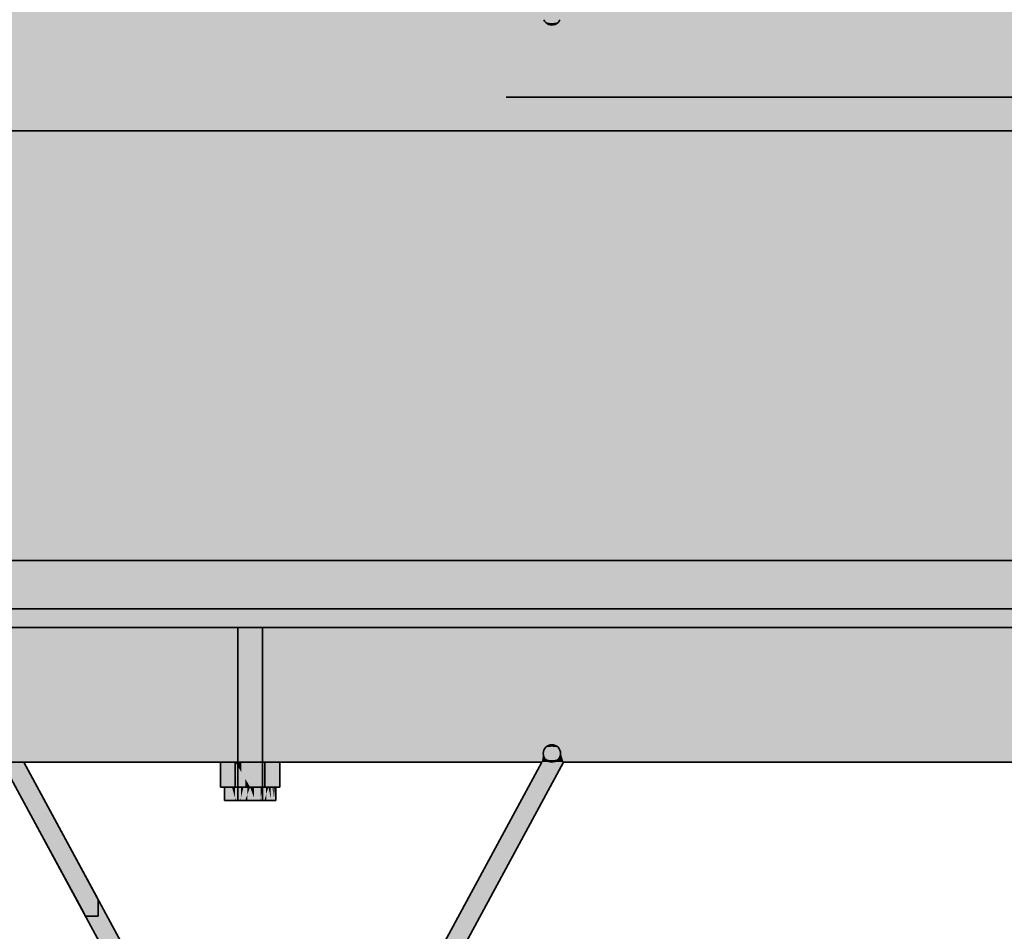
# Model space of a CAD drawing. Extents: x -350 to 540, y -53 to 541.
# Tile 496 of 569: x 269 to 280, y 205 to 214. Entities that reach past the tile are written whole.
import ezdxf

# ---------------------------------------------------------------- set-up
doc = ezdxf.new("R2010")
doc.units = 0
doc.layers.get('0').update_dxf_attribs({"lineweight": 35})
doc.layers.add('0-Shading', color=7, linetype='Continuous', lineweight=35)
for name, color, linetype, lineweight, true_color in [('L_Klimageraet', 7, 'Continuous', 35, 0xababab), ('L_Klimageraet-Shading', 7, 'Continuous', 35, 0xababab), ('X_Text', 2, 'Continuous', 35, 0xffff00)]:
    doc.layers.add(name, color=color, linetype=linetype, lineweight=lineweight, true_color=true_color)

# ---------------------------------------------------------------- blocks, each defined once
blk = doc.blocks.new('3D-Ansicht-A06HSWBANL', base_point=(172.396, 139.981))
at = {"layer": '0-Shading', "color": 7, "true_color": 0xffffff}
for points in [[(274.992, 214.048), (279.612, 217.416), (284.342, 214.048)], [(274.997, 214.065), (279.612, 217.416), (274.992, 214.048)], [(279.612, 217.416), (274.992, 214.048), (284.342, 214.048)], [(279.612, 217.416), (274.997, 214.065), (274.992, 214.048)], [(279.612, 217.416), (284.337, 214.065), (284.342, 214.048)], [(284.342, 214.048), (284.337, 214.065), (279.612, 217.416)], [(265.475, 214.048), (265.481, 214.065), (274.821, 214.065)], [(274.826, 214.048), (265.475, 214.048), (274.821, 214.065)], [(265.475, 214.048), (274.826, 214.048), (265.481, 214.065)], [(274.826, 214.048), (270.289, 207.571), (265.475, 214.048), (268.787, 207.571)], [(272.339, 210.498), (274.826, 214.048), (267.291, 210.498), (265.475, 214.048)], [(265.481, 214.065), (274.826, 214.048), (274.821, 214.065)], [(270.289, 207.571), (274.826, 214.048), (270.292, 207.571), (274.834, 214.032)], [(274.845, 214.019), (270.295, 207.571), (274.834, 214.032), (270.292, 207.571)], [(272.349, 210.498), (274.834, 214.032), (272.339, 210.498), (274.826, 214.048)], [(274.845, 214.019), (274.834, 214.032), (272.361, 210.498), (272.349, 210.498)], [(274.821, 214.065), (274.997, 214.065), (274.826, 214.048)], [(274.821, 214.065), (274.992, 214.048), (274.997, 214.065)], [(274.826, 214.048), (274.992, 214.048), (274.821, 214.065)], [(274.826, 214.048), (274.997, 214.065), (274.992, 214.048)], [(274.826, 214.048), (274.992, 214.048), (274.834, 214.032)], [(274.826, 214.048), (274.984, 214.032), (274.992, 214.048)], [(274.834, 214.032), (274.984, 214.032), (274.826, 214.048)], [(274.834, 214.032), (274.992, 214.048), (274.984, 214.032)], [(274.834, 214.032), (274.984, 214.032), (274.845, 214.019)], [(274.834, 214.032), (274.973, 214.019), (274.984, 214.032)], [(274.845, 214.019), (274.973, 214.019), (274.834, 214.032)], [(274.845, 214.019), (274.984, 214.032), (274.973, 214.019)], [(274.984, 214.032), (274.974, 207.571), (274.973, 214.019), (274.973, 207.571)], [(274.979, 210.498), (274.984, 214.032), (274.973, 210.498), (274.973, 214.019)], [(274.974, 207.571), (274.984, 214.032), (274.984, 207.571)], [(274.984, 210.498), (274.984, 214.032), (274.979, 210.498)], [(274.984, 214.032), (284.342, 214.048), (284.351, 214.032)], [(274.992, 214.048), (284.342, 214.048), (274.984, 214.032)], [(274.992, 214.048), (274.984, 214.032), (284.351, 214.032)], [(282.712, 207.571), (274.984, 214.032), (284.219, 207.571), (284.351, 214.032)], [(274.984, 207.571), (274.984, 214.032), (282.712, 207.571)], [(279.211, 210.498), (274.984, 214.032), (274.984, 210.498)], [(284.279, 210.498), (284.351, 214.032), (279.211, 210.498), (274.984, 214.032)], [(284.342, 214.048), (274.992, 214.048), (284.351, 214.032)], [(274.859, 214.008), (270.299, 207.571), (274.845, 214.019), (270.295, 207.571)], [(270.299, 207.571), (274.859, 214.008), (274.859, 207.571)], [(274.859, 214.008), (274.845, 214.019), (272.372, 210.498), (272.361, 210.498)], [(274.859, 210.498), (274.859, 214.008), (272.372, 210.498)], [(274.845, 214.019), (274.973, 214.019), (274.859, 214.008)], [(274.845, 214.019), (274.959, 214.008), (274.973, 214.019)], [(274.859, 214.008), (274.959, 214.008), (274.845, 214.019)], [(274.859, 214.008), (274.973, 214.019), (274.959, 214.008)], [(274.859, 214.008), (274.959, 214.008), (274.875, 213.999)], [(274.875, 213.999), (274.861, 207.571), (274.859, 214.008), (274.859, 207.571)], [(274.866, 210.498), (274.859, 214.008), (274.859, 210.498)], [(274.875, 210.498), (274.875, 213.999), (274.866, 210.498), (274.859, 214.008)], [(274.859, 214.008), (274.943, 213.999), (274.959, 214.008)], [(274.875, 213.999), (274.943, 213.999), (274.859, 214.008)], [(274.861, 207.571), (274.875, 213.999), (274.875, 207.571)], [(274.875, 213.999), (274.959, 214.008), (274.943, 213.999)], [(274.875, 213.999), (274.943, 213.999), (274.891, 213.994)], [(274.891, 213.994), (274.877, 207.571), (274.875, 213.999), (274.875, 207.571)], [(274.882, 210.498), (274.875, 213.999), (274.875, 210.498)], [(274.891, 210.498), (274.891, 213.994), (274.882, 210.498), (274.875, 213.999)], [(274.875, 213.999), (274.927, 213.994), (274.943, 213.999)], [(274.891, 213.994), (274.927, 213.994), (274.875, 213.999)], [(274.877, 207.571), (274.891, 213.994), (274.891, 207.571)], [(274.891, 213.994), (274.943, 213.999), (274.927, 213.994)], [(274.891, 213.994), (274.927, 213.994), (274.909, 213.992)], [(274.909, 213.992), (274.894, 207.571), (274.891, 213.994), (274.891, 207.571)], [(274.9, 210.498), (274.891, 213.994), (274.891, 210.498)], [(274.909, 210.498), (274.909, 213.992), (274.9, 210.498), (274.891, 213.994)], [(274.891, 213.994), (274.909, 213.992), (274.927, 213.994)], [(274.894, 207.571), (274.909, 213.992), (274.909, 207.571)], [(274.927, 213.994), (274.911, 207.571), (274.909, 213.992), (274.909, 207.571)], [(274.927, 210.498), (274.927, 213.994), (274.917, 210.498), (274.909, 213.992)], [(274.917, 210.498), (274.909, 213.992), (274.909, 210.498)], [(274.911, 207.571), (274.927, 213.994), (274.927, 207.571)], [(274.943, 213.999), (274.929, 207.571), (274.927, 213.994), (274.927, 207.571)], [(274.943, 210.498), (274.943, 213.999), (274.934, 210.498), (274.927, 213.994)], [(274.934, 210.498), (274.927, 213.994), (274.927, 210.498)], [(274.929, 207.571), (274.943, 213.999), (274.943, 207.571)], [(274.959, 214.008), (274.946, 207.571), (274.943, 213.999), (274.943, 207.571)], [(274.959, 210.498), (274.959, 214.008), (274.951, 210.498), (274.943, 213.999)], [(274.951, 210.498), (274.943, 213.999), (274.943, 210.498)], [(274.946, 207.571), (274.959, 214.008), (274.959, 207.571)], [(274.973, 214.019), (274.961, 207.571), (274.959, 214.008), (274.959, 207.571)], [(274.973, 210.498), (274.973, 214.019), (274.965, 210.498), (274.959, 214.008)], [(274.965, 210.498), (274.959, 214.008), (274.959, 210.498)], [(274.961, 207.571), (274.973, 214.019), (274.973, 207.571)], [(276.157, 210.944), (265.492, 210.944), (265.563, 212.88), (265.492, 212.747)], [(292.515, 212.892), (265.563, 212.88), (265.57, 212.892)], [(292.515, 212.892), (291.478, 210.944), (265.563, 212.88), (276.157, 210.944)], [(268.483, 212.892), (266.709, 212.892), (270.134, 208.583), (269.104, 208.394)], [(269.121, 212.892), (268.483, 212.892), (271.054, 208.751), (270.134, 208.583)], [(271.054, 208.751), (293.655, 212.892), (269.121, 212.892)], [(271.055, 208.749), (293.662, 212.88), (271.054, 208.751), (293.655, 212.892)], [(271.509, 207.775), (293.732, 207.775), (271.055, 208.749), (293.662, 212.88)], [(282.109, 209.856), (265.492, 209.856), (276.157, 210.944), (265.492, 210.944)], [(293.732, 209.856), (282.109, 209.856), (293.732, 210.944), (276.157, 210.944)], [(271.327, 209.054), (272.339, 210.498), (268.029, 209.054), (267.291, 210.498)], [(271.327, 209.054), (271.334, 209.054), (272.339, 210.498), (272.349, 210.498)], [(272.349, 210.498), (271.334, 209.054), (272.361, 210.498), (271.341, 209.054)], [(272.361, 210.498), (271.341, 209.054), (272.372, 210.498), (271.349, 209.054)], [(271.349, 209.054), (274.859, 209.054), (272.372, 210.498), (274.859, 210.498)], [(274.859, 209.054), (274.869, 209.054), (274.859, 210.498), (274.866, 210.498)], [(274.869, 209.054), (274.875, 209.054), (274.866, 210.498), (274.875, 210.498)], [(274.875, 209.054), (274.886, 209.054), (274.875, 210.498), (274.882, 210.498)], [(274.886, 209.054), (274.891, 209.054), (274.882, 210.498), (274.891, 210.498)], [(274.891, 209.054), (274.903, 209.054), (274.891, 210.498), (274.9, 210.498)], [(274.903, 209.054), (274.909, 209.054), (274.9, 210.498), (274.909, 210.498)], [(274.909, 209.054), (274.921, 209.054), (274.909, 210.498), (274.917, 210.498)], [(274.921, 209.054), (274.927, 209.054), (274.917, 210.498), (274.927, 210.498)], [(274.927, 209.054), (274.938, 209.054), (274.927, 210.498), (274.934, 210.498)], [(274.938, 209.054), (274.943, 209.054), (274.934, 210.498), (274.943, 210.498)], [(274.943, 209.054), (274.954, 209.054), (274.943, 210.498), (274.951, 210.498)], [(274.954, 209.054), (274.959, 209.054), (274.951, 210.498), (274.959, 210.498)], [(274.959, 209.054), (274.968, 209.054), (274.959, 210.498), (274.965, 210.498)], [(274.968, 209.054), (274.973, 209.054), (274.965, 210.498), (274.973, 210.498)], [(274.976, 209.054), (274.979, 210.498), (274.973, 209.054), (274.973, 210.498)], [(274.976, 209.054), (274.984, 209.054), (274.979, 210.498), (274.984, 210.498)], [(274.984, 209.054), (280.939, 209.054), (274.984, 210.498), (279.211, 210.498)], [(280.939, 209.054), (284.249, 209.054), (279.211, 210.498), (284.279, 210.498)], [(287.618, 208.85), (265.492, 208.85), (282.109, 209.856), (265.492, 209.856)], [(269.421, 206.332), (268.024, 209.054), (269.193, 206.332), (267.877, 209.054)], [(268.024, 209.054), (269.421, 206.332), (268.029, 209.054)], [(268.029, 209.054), (269.421, 206.332), (271.327, 209.054)], [(269.421, 206.332), (271.334, 209.054), (271.327, 209.054)], [(271.334, 209.054), (269.421, 206.332), (271.341, 209.054)], [(271.341, 209.054), (269.421, 206.332), (271.349, 209.054)], [(269.421, 206.332), (274.859, 206.497), (271.349, 209.054), (274.859, 209.054)], [(274.859, 206.497), (274.875, 206.506), (274.859, 209.054), (274.869, 209.054)], [(274.875, 206.506), (274.875, 209.054), (274.869, 209.054)], [(274.875, 206.506), (274.891, 206.511), (274.875, 209.054), (274.886, 209.054)], [(274.891, 206.511), (274.891, 209.054), (274.886, 209.054)], [(274.891, 206.511), (274.909, 206.512), (274.891, 209.054), (274.903, 209.054)], [(274.909, 206.512), (274.909, 209.054), (274.903, 209.054)], [(274.909, 206.512), (274.927, 206.511), (274.909, 209.054), (274.921, 209.054)], [(274.927, 206.511), (274.927, 209.054), (274.921, 209.054)], [(274.927, 206.511), (274.943, 206.506), (274.927, 209.054), (274.938, 209.054)], [(274.943, 206.506), (274.943, 209.054), (274.938, 209.054)], [(274.943, 206.506), (274.959, 206.497), (274.943, 209.054), (274.954, 209.054)], [(274.959, 206.497), (274.959, 209.054), (274.954, 209.054)], [(274.959, 206.497), (274.973, 206.486), (274.959, 209.054), (274.968, 209.054)], [(274.973, 206.486), (274.973, 209.054), (274.968, 209.054)], [(274.984, 206.472), (274.984, 209.054), (274.973, 206.486), (274.976, 209.054)], [(274.973, 209.054), (274.973, 206.486), (274.976, 209.054)], [(284.193, 206.332), (280.939, 209.054), (274.984, 206.472), (274.984, 209.054)], [(284.735, 208.85), (284.735, 207.732), (269.108, 208.85), (269.108, 207.732)], [(271.054, 208.751), (270.134, 208.583), (271.055, 208.749), (270.135, 208.581)], [(270.443, 207.775), (271.509, 207.775), (270.135, 208.581), (271.055, 208.749)], [(270.134, 208.583), (269.104, 208.394), (270.135, 208.581), (269.105, 208.393)], [(269.105, 208.393), (269.434, 207.775), (270.135, 208.581), (270.443, 207.775)], [(269.434, 207.775), (269.105, 208.393), (268.951, 207.775), (268.698, 208.318)], [(273.82, 207.732), (273.82, 207.775), (265.563, 207.745), (265.727, 207.775)], [(273.82, 207.732), (265.563, 207.745), (265.57, 207.732)], [(289.446, 207.775), (273.82, 207.775), (289.446, 207.732), (273.82, 207.732)], [(269.421, 206.332), (269.193, 206.332), (268.785, 207.571), (268.594, 207.571)], [(268.787, 207.571), (269.421, 206.332), (268.785, 207.571)], [(270.289, 207.571), (269.421, 206.332), (268.787, 207.571)], [(274.859, 206.497), (269.421, 206.332), (274.859, 207.571), (270.299, 207.571)], [(270.299, 207.571), (269.421, 206.332), (270.295, 207.571)], [(270.295, 207.571), (269.421, 206.332), (270.292, 207.571)], [(269.421, 206.332), (270.289, 207.571), (270.292, 207.571)], [(274.875, 206.506), (274.859, 206.497), (274.875, 207.571), (274.861, 207.571)], [(274.861, 207.571), (274.859, 206.497), (274.859, 207.571)], [(274.891, 206.511), (274.875, 206.506), (274.891, 207.571), (274.877, 207.571)], [(274.877, 207.571), (274.875, 206.506), (274.875, 207.571)], [(274.909, 206.512), (274.891, 206.511), (274.909, 207.571), (274.894, 207.571)], [(274.894, 207.571), (274.891, 206.511), (274.891, 207.571)], [(274.927, 206.511), (274.909, 206.512), (274.927, 207.571), (274.911, 207.571)], [(274.911, 207.571), (274.909, 206.512), (274.909, 207.571)], [(274.943, 206.506), (274.927, 206.511), (274.943, 207.571), (274.929, 207.571)], [(274.929, 207.571), (274.927, 206.511), (274.927, 207.571)], [(274.959, 206.497), (274.943, 206.506), (274.959, 207.571), (274.946, 207.571)], [(274.946, 207.571), (274.943, 206.506), (274.943, 207.571)], [(274.973, 206.486), (274.959, 206.497), (274.973, 207.571), (274.961, 207.571)], [(274.961, 207.571), (274.959, 206.497), (274.959, 207.571)], [(274.984, 206.472), (274.973, 206.486), (274.984, 207.571), (274.974, 207.571)], [(274.974, 207.571), (274.973, 206.486), (274.973, 207.571)], [(284.193, 206.332), (274.984, 206.472), (282.712, 207.571), (274.984, 207.571)], [(274.859, 206.497), (274.845, 206.486), (269.421, 206.332)], [(269.421, 206.332), (274.845, 206.486), (274.859, 206.497)], [(269.421, 206.332), (274.845, 206.486), (274.834, 206.472)], [(274.834, 206.472), (274.845, 206.486), (269.421, 206.332)], [(274.834, 206.472), (274.826, 206.457), (269.421, 206.332)], [(269.421, 206.332), (274.826, 206.457), (274.834, 206.472)], [(269.421, 206.332), (274.826, 206.457), (274.821, 206.44)], [(269.421, 206.332), (274.821, 206.44), (274.826, 206.457)], [(274.826, 206.457), (274.992, 206.457), (274.821, 206.44)], [(274.821, 206.44), (274.992, 206.457), (274.997, 206.44)], [(274.821, 206.44), (274.997, 206.44), (274.826, 206.457)], [(274.834, 206.472), (274.984, 206.472), (274.826, 206.457)], [(274.826, 206.457), (274.984, 206.472), (274.992, 206.457)], [(274.826, 206.457), (274.992, 206.457), (274.834, 206.472)], [(274.826, 206.457), (274.997, 206.44), (274.992, 206.457)], [(274.845, 206.486), (274.973, 206.486), (274.834, 206.472)], [(274.834, 206.472), (274.973, 206.486), (274.984, 206.472)], [(274.834, 206.472), (274.984, 206.472), (274.845, 206.486)], [(274.834, 206.472), (274.992, 206.457), (274.984, 206.472)], [(274.859, 206.497), (274.959, 206.497), (274.845, 206.486)], [(274.845, 206.486), (274.959, 206.497), (274.973, 206.486)], [(274.845, 206.486), (274.973, 206.486), (274.859, 206.497)], [(274.845, 206.486), (274.984, 206.472), (274.973, 206.486)], [(274.875, 206.506), (274.943, 206.506), (274.859, 206.497)], [(274.859, 206.497), (274.943, 206.506), (274.959, 206.497)], [(274.859, 206.497), (274.959, 206.497), (274.875, 206.506)], [(274.859, 206.497), (274.973, 206.486), (274.959, 206.497)], [(274.891, 206.511), (274.927, 206.511), (274.875, 206.506)], [(274.875, 206.506), (274.927, 206.511), (274.943, 206.506)], [(274.875, 206.506), (274.943, 206.506), (274.891, 206.511)], [(274.875, 206.506), (274.959, 206.497), (274.943, 206.506)], [(274.891, 206.511), (274.909, 206.512), (274.927, 206.511)], [(274.891, 206.511), (274.927, 206.511), (274.909, 206.512)], [(274.891, 206.511), (274.943, 206.506), (274.927, 206.511)], [(274.984, 206.472), (284.193, 206.332), (274.992, 206.457)], [(284.193, 206.332), (274.984, 206.472), (274.992, 206.457)], [(274.992, 206.457), (284.193, 206.332), (274.997, 206.44)], [(284.193, 206.332), (274.992, 206.457), (274.997, 206.44)], [(269.421, 206.332), (274.821, 206.44), (274.804, 206.332)], [(274.804, 206.332), (274.821, 206.44), (269.421, 206.332)], [(274.804, 206.332), (274.821, 206.44), (274.819, 206.422)], [(274.804, 206.332), (274.819, 206.422), (274.821, 206.44)], [(274.804, 206.332), (274.819, 206.422), (274.821, 206.405)], [(274.821, 206.405), (274.819, 206.422), (274.804, 206.332)], [(274.821, 206.405), (274.826, 206.388), (274.804, 206.332)], [(274.804, 206.332), (274.826, 206.388), (274.821, 206.405)], [(274.804, 206.332), (274.826, 206.388), (274.834, 206.372)], [(274.834, 206.372), (274.826, 206.388), (274.804, 206.332)], [(274.804, 206.332), (274.834, 206.372), (274.845, 206.359)], [(274.804, 206.332), (274.845, 206.359), (274.834, 206.372)], [(274.845, 206.359), (274.859, 206.348), (274.804, 206.332)], [(274.804, 206.332), (274.859, 206.348), (274.845, 206.359)], [(274.821, 206.44), (274.997, 206.44), (274.819, 206.422)], [(274.819, 206.422), (274.997, 206.44), (274.999, 206.422)], [(274.819, 206.422), (274.999, 206.422), (274.821, 206.44)], [(274.819, 206.422), (274.999, 206.422), (274.821, 206.405)], [(274.821, 206.405), (274.997, 206.405), (274.819, 206.422)], [(274.819, 206.422), (274.997, 206.405), (274.999, 206.422)], [(274.821, 206.44), (274.999, 206.422), (274.997, 206.44)], [(274.821, 206.405), (274.999, 206.422), (274.997, 206.405)], [(274.821, 206.405), (274.997, 206.405), (274.826, 206.388)], [(274.826, 206.388), (274.992, 206.388), (274.821, 206.405)], [(274.821, 206.405), (274.992, 206.388), (274.997, 206.405)], [(274.826, 206.388), (274.997, 206.405), (274.992, 206.388)], [(274.826, 206.388), (274.992, 206.388), (274.834, 206.372)], [(274.834, 206.372), (274.984, 206.372), (274.826, 206.388)], [(274.826, 206.388), (274.984, 206.372), (274.992, 206.388)], [(274.834, 206.372), (274.992, 206.388), (274.984, 206.372)], [(274.834, 206.372), (274.984, 206.372), (274.845, 206.359)], [(274.845, 206.359), (274.973, 206.359), (274.834, 206.372)], [(274.834, 206.372), (274.973, 206.359), (274.984, 206.372)], [(274.845, 206.359), (274.984, 206.372), (274.973, 206.359)], [(274.845, 206.359), (274.973, 206.359), (274.859, 206.348)], [(274.859, 206.348), (274.959, 206.348), (274.845, 206.359)], [(274.845, 206.359), (274.959, 206.348), (274.973, 206.359)], [(274.859, 206.348), (274.973, 206.359), (274.959, 206.348)], [(275.031, 206.332), (274.959, 206.348), (274.973, 206.359)], [(274.973, 206.359), (274.959, 206.348), (275.031, 206.332)], [(274.973, 206.359), (274.984, 206.372), (275.031, 206.332)], [(275.031, 206.332), (274.984, 206.372), (274.973, 206.359)], [(275.031, 206.332), (274.984, 206.372), (274.992, 206.388)], [(275.031, 206.332), (274.992, 206.388), (274.984, 206.372)], [(275.031, 206.332), (274.992, 206.388), (274.997, 206.405)], [(274.997, 206.405), (274.992, 206.388), (275.031, 206.332)], [(274.997, 206.44), (275.031, 206.332), (274.999, 206.422)], [(284.193, 206.332), (275.031, 206.332), (274.997, 206.44)], [(275.031, 206.332), (274.997, 206.44), (274.999, 206.422)], [(284.193, 206.332), (274.997, 206.44), (275.031, 206.332)], [(274.997, 206.405), (274.999, 206.422), (275.031, 206.332)], [(275.031, 206.332), (274.999, 206.422), (274.997, 206.405)], [(271.331, 202.802), (269.193, 206.332), (269.421, 206.332)], [(271.212, 202.602), (269.193, 206.332), (271.331, 202.802)], [(269.193, 206.332), (269.626, 205.532), (269.421, 206.332)], [(269.421, 206.332), (269.626, 205.532), (269.193, 206.332)], [(269.193, 206.332), (271.331, 202.802), (269.421, 206.332)], [(271.212, 202.602), (271.331, 202.802), (269.193, 206.332)], [(269.421, 206.332), (269.626, 205.532), (270.193, 204.905)], [(270.193, 204.905), (269.626, 205.532), (269.421, 206.332)], [(271.772, 206.072), (271.618, 206.332), (271.926, 206.332)], [(271.618, 206.072), (271.618, 206.332), (271.772, 206.072)], [(271.618, 206.072), (271.68, 206.072), (271.618, 206.332), (271.68, 206.229)], [(271.618, 206.332), (271.68, 206.229), (271.68, 206.332)], [(271.68, 206.332), (271.68, 206.229), (271.721, 206.332), (271.721, 206.159)], [(271.721, 206.332), (271.721, 206.159), (271.746, 206.332), (271.746, 206.118)], [(271.746, 206.118), (271.772, 206.072), (271.746, 206.332), (271.926, 206.332)], [(271.772, 206.072), (271.926, 206.332), (271.926, 206.072)], [(271.926, 206.072), (271.926, 206.332), (271.772, 206.072)], [(272.893, 202.802), (274.804, 206.332), (274.909, 206.332)], [(275.031, 206.332), (272.893, 202.802), (274.909, 206.332)], [(273.012, 202.602), (272.893, 202.802), (275.031, 206.332)], [(272.893, 202.802), (274.909, 206.332), (274.804, 206.332)], [(272.893, 202.802), (275.031, 206.332), (274.909, 206.332)], [(273.012, 202.602), (275.031, 206.332), (272.893, 202.802)], [(274.804, 206.332), (274.859, 206.348), (274.875, 206.339)], [(274.875, 206.339), (274.859, 206.348), (274.804, 206.332)], [(274.804, 206.332), (274.875, 206.339), (274.891, 206.334)], [(274.804, 206.332), (274.891, 206.334), (274.875, 206.339)], [(274.909, 206.332), (274.804, 206.332), (274.891, 206.334)], [(274.804, 206.332), (274.909, 206.332), (274.891, 206.334)], [(274.859, 206.348), (274.959, 206.348), (274.875, 206.339)], [(274.875, 206.339), (274.943, 206.339), (274.859, 206.348)], [(274.859, 206.348), (274.943, 206.339), (274.959, 206.348)], [(274.875, 206.339), (274.959, 206.348), (274.943, 206.339)], [(274.875, 206.339), (274.943, 206.339), (274.891, 206.334)], [(274.891, 206.334), (274.927, 206.334), (274.875, 206.339)], [(274.875, 206.339), (274.927, 206.334), (274.943, 206.339)], [(274.891, 206.334), (274.943, 206.339), (274.927, 206.334)], [(274.891, 206.334), (274.927, 206.334), (274.909, 206.332)], [(274.891, 206.334), (274.909, 206.332), (274.927, 206.334)], [(275.031, 206.332), (274.909, 206.332), (274.927, 206.334)], [(274.927, 206.334), (274.909, 206.332), (275.031, 206.332)], [(274.927, 206.334), (274.943, 206.339), (275.031, 206.332)], [(275.031, 206.332), (274.943, 206.339), (274.927, 206.334)], [(275.031, 206.332), (274.943, 206.339), (274.959, 206.348)], [(275.031, 206.332), (274.959, 206.348), (274.943, 206.339)], [(271.68, 206.229), (271.68, 206.072), (271.721, 206.159), (271.721, 206.072)], [(271.721, 206.159), (271.721, 206.072), (271.746, 206.118), (271.746, 206.072)], [(271.746, 206.072), (271.772, 206.072), (271.746, 206.118)], [(269.626, 205.532), (270.018, 204.81), (270.193, 204.905)], [(270.193, 204.905), (270.018, 204.81), (269.626, 205.532)], [(270.193, 204.905), (270.018, 204.81), (270.193, 204.81)], [(270.193, 204.81), (270.018, 204.81), (270.193, 204.905)], [(270.018, 204.81), (270.059, 204.732), (270.193, 204.81)], [(270.193, 204.81), (270.059, 204.732), (270.018, 204.81)], [(270.193, 204.81), (270.059, 204.732), (270.193, 204.732)], [(270.193, 204.732), (270.059, 204.732), (270.193, 204.81)]]:
    blk.add_solid(points, dxfattribs=at)
at = {"layer": '0-Shading', "color": 252, "true_color": 0x8b8b8b}
for points in [[(271.645, 207.732), (271.645, 205.932), (271.648, 205.932)], [(271.648, 205.932), (271.645, 205.932), (271.645, 207.732)], [(271.899, 207.732), (271.897, 205.932), (271.899, 205.932)], [(271.899, 207.732), (271.899, 205.932), (271.897, 205.932)], [(271.505, 205.932), (271.505, 206.072), (271.51, 205.932)], [(271.51, 205.932), (271.505, 206.072), (271.505, 205.932)], [(272.039, 205.932), (272.035, 205.932), (272.039, 206.072), (272.035, 205.96)], [(272.037, 205.932), (272.039, 205.932), (272.037, 205.997), (272.039, 206.072)], [(272.034, 205.932), (272.037, 205.932), (272.037, 205.997)], [(272.035, 205.932), (272.034, 205.932), (272.035, 205.96)]]:
    blk.add_solid(points, dxfattribs=at)
at = {"layer": '0-Shading', "color": 252, "true_color": 0x909090}
for points in [[(271.645, 207.732), (271.648, 205.932), (271.65, 207.732)], [(271.65, 207.732), (271.648, 205.932), (271.645, 207.732)], [(271.895, 207.732), (271.897, 205.932), (271.899, 207.732)], [(271.899, 207.732), (271.897, 205.932), (271.895, 207.732)], [(271.51, 205.932), (271.505, 206.072), (271.514, 206.072)], [(271.514, 206.072), (271.505, 206.072), (271.51, 205.932)], [(272.034, 205.932), (272.03, 206.072), (272.035, 205.96), (272.034, 206.072)], [(272.03, 206.072), (272.034, 205.937), (272.032, 206.072)], [(272.032, 206.072), (272.034, 205.937), (272.037, 205.997), (272.034, 205.932)], [(272.032, 206.072), (272.037, 205.997), (272.036, 206.072)], [(272.034, 206.072), (272.039, 206.072), (272.035, 205.96)], [(272.037, 205.997), (272.039, 206.072), (272.036, 206.072)]]:
    blk.add_solid(points, dxfattribs=at)
at = {"layer": '0-Shading', "color": 253, "true_color": 0xa4a4a4}
for points in [[(271.65, 207.732), (271.648, 205.932), (271.655, 205.932)], [(271.65, 207.732), (271.655, 205.932), (271.648, 205.932)], [(271.895, 207.732), (271.89, 205.932), (271.897, 205.932)], [(271.895, 207.732), (271.897, 205.932), (271.89, 205.932)], [(271.51, 205.932), (271.514, 206.072), (271.526, 205.932)], [(271.526, 205.932), (271.514, 206.072), (271.51, 205.932)], [(272.019, 205.932), (272.03, 206.072), (272.034, 205.932)], [(272.021, 205.932), (272.034, 205.932), (272.021, 205.963), (272.03, 206.072)], [(272.019, 205.932), (272.021, 205.932), (272.021, 205.963)]]:
    blk.add_solid(points, dxfattribs=at)
at = {"layer": '0-Shading', "color": 253, "true_color": 0xb0b0b0}
for points in [[(271.65, 207.732), (271.655, 205.932), (271.662, 207.732)], [(271.662, 207.732), (271.655, 205.932), (271.65, 207.732)], [(271.882, 207.732), (271.89, 205.932), (271.895, 207.732)], [(271.895, 207.732), (271.89, 205.932), (271.882, 207.732)], [(271.526, 205.932), (271.514, 206.072), (271.541, 206.072)], [(271.541, 206.072), (271.514, 206.072), (271.526, 205.932)], [(272.016, 205.963), (272.004, 206.072), (272.014, 206.072)], [(272.004, 206.072), (272.019, 205.935), (272.016, 206.072)], [(272.019, 205.935), (272.019, 205.932), (272.014, 206.072), (272.016, 205.963)], [(272.019, 205.935), (272.014, 206.072), (272.018, 206.072)], [(272.016, 206.072), (272.019, 205.935), (272.021, 205.963), (272.019, 205.932)], [(272.016, 206.072), (272.021, 205.963), (272.019, 206.072)], [(272.018, 206.072), (272.03, 206.072), (272.019, 205.935)], [(272.021, 205.963), (272.03, 206.072), (272.019, 206.072)]]:
    blk.add_solid(points, dxfattribs=at)
at = {"layer": '0-Shading', "color": 9, "true_color": 0xbbbbbb}
for points in [[(271.662, 207.732), (271.655, 205.932), (271.667, 205.932)], [(271.662, 207.732), (271.667, 205.932), (271.655, 205.932)], [(271.882, 207.732), (271.878, 205.932), (271.89, 205.932)], [(271.882, 207.732), (271.89, 205.932), (271.878, 205.932)], [(271.526, 205.932), (271.541, 206.072), (271.55, 205.932)], [(271.55, 205.932), (271.541, 206.072), (271.526, 205.932)], [(272.015, 205.932), (271.994, 205.932), (272.016, 205.963), (272.004, 206.072)], [(272.019, 205.932), (272.004, 206.072), (271.994, 205.932)], [(272.019, 205.932), (272.015, 205.932), (272.016, 205.963)]]:
    blk.add_solid(points, dxfattribs=at)
at = {"layer": '0-Shading', "color": 254, "true_color": 0xcdcdcd}
for points in [[(271.662, 207.732), (271.667, 205.932), (271.682, 207.732)], [(271.682, 207.732), (271.667, 205.932), (271.662, 207.732)], [(271.862, 207.732), (271.878, 205.932), (271.882, 207.732)], [(271.882, 207.732), (271.878, 205.932), (271.862, 207.732)], [(271.55, 205.932), (271.541, 206.072), (271.583, 206.072)], [(271.583, 206.072), (271.541, 206.072), (271.55, 205.932)], [(271.994, 205.932), (271.961, 206.072), (271.995, 205.937), (271.994, 206.072)], [(271.961, 206.072), (271.988, 205.96), (271.986, 206.072)], [(271.988, 205.96), (271.994, 205.932), (271.986, 206.072), (272.004, 206.072)], [(271.994, 206.072), (272.004, 206.072), (271.995, 205.937)]]:
    blk.add_solid(points, dxfattribs=at)
at = {"layer": '0-Shading', "color": 254, "true_color": 0xd0d0d0}
for points in [[(271.682, 207.732), (271.667, 205.932), (271.682, 205.932)], [(271.682, 207.732), (271.682, 205.932), (271.667, 205.932)], [(271.862, 207.732), (271.862, 205.932), (271.878, 205.932)], [(271.862, 207.732), (271.878, 205.932), (271.862, 205.932)], [(271.55, 205.932), (271.583, 206.072), (271.583, 205.932)], [(271.55, 205.932), (271.583, 205.932), (271.583, 206.072)], [(271.961, 205.932), (271.961, 206.072), (271.994, 205.932)], [(271.961, 205.932), (271.988, 205.932), (271.961, 206.072), (271.988, 205.96)], [(271.988, 205.932), (271.994, 205.932), (271.988, 205.96)]]:
    blk.add_solid(points, dxfattribs=at)
at = {"layer": '0-Shading', "color": 254, "true_color": 0xe2e2e2}
for points in [[(271.682, 207.732), (271.682, 205.932), (271.702, 205.932)], [(271.682, 207.732), (271.702, 205.932), (271.682, 205.932)], [(271.862, 207.732), (271.843, 205.932), (271.862, 205.932)], [(271.862, 207.732), (271.862, 205.932), (271.843, 205.932)], [(271.616, 205.932), (271.583, 205.932), (271.616, 205.96), (271.583, 206.072)], [(271.583, 206.072), (271.583, 205.932), (271.624, 205.932)], [(271.921, 205.932), (271.961, 206.072), (271.961, 205.932)], [(271.939, 205.932), (271.961, 205.932), (271.939, 205.997), (271.961, 206.072)], [(271.624, 205.932), (271.616, 205.932), (271.616, 205.96)], [(271.921, 205.932), (271.939, 205.932), (271.939, 205.997)]]:
    blk.add_solid(points, dxfattribs=at)
at = {"layer": '0-Shading', "color": 254, "true_color": 0xe4e4e4}
for points in [[(271.682, 207.732), (271.702, 205.932), (271.709, 207.732)], [(271.709, 207.732), (271.702, 205.932), (271.682, 207.732)], [(271.836, 207.732), (271.843, 205.932), (271.862, 207.732)], [(271.862, 207.732), (271.843, 205.932), (271.836, 207.732)], [(271.616, 205.96), (271.583, 206.072), (271.616, 206.072)], [(271.583, 206.072), (271.624, 205.932), (271.639, 206.072)], [(271.624, 205.932), (271.616, 205.96), (271.639, 206.072), (271.616, 206.072)], [(271.921, 205.932), (271.906, 206.072), (271.961, 206.072)], [(271.918, 206.072), (271.906, 206.072), (271.92, 205.937)], [(271.92, 205.937), (271.938, 206.072), (271.918, 206.072)], [(271.92, 205.937), (271.921, 205.932), (271.938, 206.072), (271.939, 205.997)], [(271.939, 205.997), (271.961, 206.072), (271.938, 206.072)]]:
    blk.add_solid(points, dxfattribs=at)
at = {"layer": '0-Shading', "color": 7, "true_color": 0xefefef}
for points in [[(271.709, 207.732), (271.702, 205.932), (271.724, 205.932)], [(271.709, 207.732), (271.724, 205.932), (271.702, 205.932)], [(271.836, 207.732), (271.821, 205.932), (271.843, 205.932)], [(271.836, 207.732), (271.843, 205.932), (271.821, 205.932)], [(271.624, 205.932), (271.639, 206.072), (271.67, 205.932)], [(271.639, 206.072), (271.624, 205.932), (271.67, 205.932)], [(271.874, 205.932), (271.906, 206.072), (271.921, 205.932)], [(271.881, 205.932), (271.921, 205.932), (271.881, 205.963), (271.906, 206.072)], [(271.874, 205.932), (271.881, 205.932), (271.881, 205.963)]]:
    blk.add_solid(points, dxfattribs=at)
at = {"layer": '0-Shading', "color": 7, "true_color": 0xf5f5f5}
for points in [[(271.709, 207.732), (271.724, 205.932), (271.739, 207.732)], [(271.739, 207.732), (271.724, 205.932), (271.709, 207.732)], [(271.805, 207.732), (271.821, 205.932), (271.836, 207.732)], [(271.836, 207.732), (271.821, 205.932), (271.805, 207.732)], [(271.639, 206.072), (271.703, 206.072), (271.67, 205.932)], [(271.677, 206.072), (271.639, 206.072), (271.677, 205.963), (271.67, 205.932)], [(271.703, 206.072), (271.677, 206.072), (271.677, 205.963)], [(271.874, 205.932), (271.841, 206.072), (271.906, 206.072)], [(271.872, 206.072), (271.841, 206.072), (271.874, 205.935)], [(271.874, 205.935), (271.88, 206.072), (271.872, 206.072)], [(271.874, 205.935), (271.874, 205.932), (271.88, 206.072), (271.881, 205.963)], [(271.881, 205.963), (271.906, 206.072), (271.88, 206.072)]]:
    blk.add_solid(points, dxfattribs=at)
at = {"layer": '0-Shading', "color": 7, "true_color": 0xf9f9f9}
for points in [[(271.739, 207.732), (271.724, 205.932), (271.748, 205.932)], [(271.739, 207.732), (271.748, 205.932), (271.724, 205.932)], [(271.805, 207.732), (271.797, 205.932), (271.821, 205.932)], [(271.805, 207.732), (271.821, 205.932), (271.797, 205.932)], [(271.67, 205.932), (271.703, 206.072), (271.72, 205.932)], [(271.72, 205.932), (271.703, 206.072), (271.677, 205.932), (271.677, 205.963)], [(271.824, 205.932), (271.841, 206.072), (271.874, 205.932)], [(271.874, 205.932), (271.841, 206.072), (271.824, 205.932)], [(271.677, 205.963), (271.67, 205.932), (271.677, 205.932)]]:
    blk.add_solid(points, dxfattribs=at)
at = {"layer": '0-Shading', "color": 7, "true_color": 0xfdfdfd}
for points in [[(271.739, 207.732), (271.748, 205.932), (271.772, 207.732)], [(271.772, 207.732), (271.748, 205.932), (271.739, 207.732)], [(271.772, 207.732), (271.797, 205.932), (271.805, 207.732)], [(271.805, 207.732), (271.797, 205.932), (271.772, 207.732)], [(271.703, 206.072), (271.772, 206.072), (271.72, 205.932)], [(271.719, 206.072), (271.703, 206.072), (271.72, 205.937)], [(271.72, 205.932), (271.719, 206.072), (271.72, 205.937)], [(271.72, 205.932), (271.744, 205.997), (271.719, 206.072), (271.744, 206.072)], [(271.744, 205.997), (271.772, 206.072), (271.744, 206.072)], [(271.824, 205.932), (271.772, 206.072), (271.841, 206.072)], [(271.813, 206.072), (271.772, 206.072), (271.814, 205.96)], [(271.824, 205.932), (271.841, 206.072), (271.814, 205.96), (271.813, 206.072)]]:
    blk.add_solid(points, dxfattribs=at)
at = {"layer": '0-Shading', "color": 7, "true_color": 0xfefefe}
for points in [[(271.772, 207.732), (271.748, 205.932), (271.772, 205.932)], [(271.772, 207.732), (271.772, 205.932), (271.748, 205.932)], [(271.772, 207.732), (271.772, 205.932), (271.797, 205.932)], [(271.772, 207.732), (271.797, 205.932), (271.772, 205.932)], [(271.72, 205.932), (271.772, 206.072), (271.772, 205.932)], [(271.772, 205.932), (271.772, 206.072), (271.744, 205.932), (271.744, 205.997)], [(271.772, 205.932), (271.772, 206.072), (271.824, 205.932)], [(271.772, 206.072), (271.772, 205.932), (271.824, 205.932)], [(271.744, 205.997), (271.72, 205.932), (271.744, 205.932)]]:
    blk.add_solid(points, dxfattribs=at)
at = {"layer": '0-Shading', "color": 9, "true_color": 0xbfbfbf}
for points in [[(271.541, 206.072), (271.464, 206.332), (271.618, 206.332)], [(271.464, 206.072), (271.464, 206.332), (271.541, 206.072)], [(271.541, 206.072), (271.464, 206.332), (271.464, 206.072)], [(271.541, 206.072), (271.618, 206.332), (271.464, 206.332)], [(271.541, 206.072), (271.618, 206.332), (271.618, 206.072)], [(271.618, 206.072), (271.618, 206.332), (271.541, 206.072)], [(272.004, 206.072), (271.926, 206.332), (272.081, 206.332)], [(271.926, 206.072), (271.926, 206.332), (272.004, 206.072)], [(272.004, 206.072), (271.926, 206.332), (271.926, 206.072)], [(272.004, 206.072), (272.081, 206.332), (271.926, 206.332)], [(272.004, 206.072), (272.081, 206.332), (272.081, 206.072)], [(272.081, 206.072), (272.081, 206.332), (272.004, 206.072)]]:
    blk.add_solid(points, dxfattribs=at)
at = {"layer": 'L_Klimageraet-Shading', "color": 253, "true_color": 0xababab}
for points in [[(265.692, 208.427), (265.692, 221.447), (293.532, 208.427), (293.532, 221.447)], [(293.532, 208.427), (293.532, 221.447), (265.692, 208.427), (265.692, 221.447)], [(265.692, 207.927), (265.692, 208.427), (293.532, 207.927), (293.532, 208.427)], [(265.692, 207.927), (265.692, 208.427), (293.532, 207.927), (293.532, 208.427)]]:
    blk.add_solid(points, dxfattribs=at)
blk = doc.blocks.new('Lüftungsgerät Komponente-A06HSWUANL', base_point=(265.192, 207.927))
at = {"color": 0, "linetype": 'ByBlock', "lineweight": -2, "ltscale": 0.35}
for p, q in [((265.692, 208.427), (293.532, 208.427)), ((265.692, 207.927), (293.532, 207.927))]:
    blk.add_line(p, q, dxfattribs=at)
blk = doc.blocks.new('3D-Objekt-A06HSWUKNL', base_point=(265.192, 202.602))
at = {"color": 0, "linetype": 'ByBlock', "lineweight": -2, "ltscale": 0.35}
for p, q in [((274.826, 214.048), (274.834, 214.032)), ((274.834, 214.032), (274.826, 214.048)), ((274.826, 214.048), (274.834, 214.032)), ((274.834, 214.032), (274.826, 214.048)), ((274.834, 214.032), (274.845, 214.019)), ((274.845, 214.019), (274.834, 214.032)), ((274.834, 214.032), (274.845, 214.019)), ((274.845, 214.019), (274.834, 214.032)), ((274.973, 214.019), (274.984, 214.032)), ((274.984, 214.032), (274.973, 214.019)), ((274.973, 214.019), (274.984, 214.032)), ((274.984, 214.032), (274.973, 214.019)), ((274.984, 214.032), (274.992, 214.048)), ((274.992, 214.048), (274.984, 214.032)), ((274.984, 214.032), (274.992, 214.048)), ((274.992, 214.048), (274.984, 214.032)), ((274.845, 214.019), (274.859, 214.008)), ((274.859, 214.008), (274.845, 214.019)), ((274.845, 214.019), (274.859, 214.008)), ((274.859, 214.008), (274.845, 214.019)), ((274.859, 214.008), (274.875, 213.999)), ((274.875, 213.999), (274.859, 214.008)), ((274.859, 214.008), (274.875, 213.999)), ((274.875, 213.999), (274.859, 214.008)), ((274.875, 213.999), (274.891, 213.994)), ((274.891, 213.994), (274.875, 213.999)), ((274.875, 213.999), (274.891, 213.994)), ((274.891, 213.994), (274.875, 213.999)), ((274.891, 213.994), (274.909, 213.992)), ((274.909, 213.992), (274.891, 213.994)), ((274.891, 213.994), (274.909, 213.992)), ((274.909, 213.992), (274.891, 213.994)), ((274.909, 213.992), (274.927, 213.994)), ((274.927, 213.994), (274.909, 213.992)), ((274.909, 213.992), (274.927, 213.994)), ((274.927, 213.994), (274.909, 213.992)), ((274.927, 213.994), (274.943, 213.999)), ((274.943, 213.999), (274.927, 213.994)), ((274.927, 213.994), (274.943, 213.999)), ((274.943, 213.999), (274.927, 213.994)), ((274.943, 213.999), (274.959, 214.008)), ((274.959, 214.008), (274.943, 213.999)), ((274.943, 213.999), (274.959, 214.008)), ((274.959, 214.008), (274.943, 213.999)), ((274.959, 214.008), (274.973, 214.019)), ((274.973, 214.019), (274.959, 214.008)), ((274.959, 214.008), (274.973, 214.019)), ((274.973, 214.019), (274.959, 214.008)), ((293.732, 212.892), (265.492, 212.892)), ((265.492, 212.892), (293.732, 212.892)), ((265.492, 207.732), (293.732, 207.732)), ((265.492, 207.732), (293.732, 207.732)), ((271.65, 207.732), (271.645, 207.732)), ((271.645, 207.732), (271.645, 205.932)), ((271.645, 207.732), (271.65, 207.732)), ((271.662, 207.732), (271.65, 207.732)), ((271.65, 207.732), (271.662, 207.732)), ((271.683, 207.732), (271.662, 207.732)), ((271.662, 207.732), (271.683, 207.732)), ((271.709, 207.732), (271.683, 207.732)), ((271.683, 207.732), (271.709, 207.732)), ((271.739, 207.732), (271.709, 207.732)), ((271.709, 207.732), (271.739, 207.732)), ((271.772, 207.732), (271.739, 207.732)), ((271.739, 207.732), (271.772, 207.732)), ((271.805, 207.732), (271.772, 207.732)), ((271.772, 207.732), (271.805, 207.732)), ((271.836, 207.732), (271.805, 207.732)), ((271.805, 207.732), (271.836, 207.732)), ((271.862, 207.732), (271.836, 207.732)), ((271.836, 207.732), (271.862, 207.732)), ((271.882, 207.732), (271.862, 207.732)), ((271.862, 207.732), (271.882, 207.732)), ((271.895, 207.732), (271.882, 207.732)), ((271.882, 207.732), (271.895, 207.732)), ((271.899, 207.732), (271.895, 207.732)), ((271.895, 207.732), (271.899, 207.732)), ((271.899, 205.932), (271.899, 207.732)), ((274.821, 206.44), (274.826, 206.457)), ((274.826, 206.457), (274.821, 206.44)), ((274.826, 206.457), (274.821, 206.44)), ((274.826, 206.457), (274.821, 206.44)), ((274.826, 206.457), (274.834, 206.472)), ((274.834, 206.472), (274.826, 206.457)), ((274.834, 206.472), (274.826, 206.457)), ((274.834, 206.472), (274.826, 206.457)), ((274.834, 206.472), (274.845, 206.486)), ((274.845, 206.486), (274.834, 206.472)), ((274.845, 206.486), (274.834, 206.472)), ((274.845, 206.486), (274.834, 206.472)), ((274.845, 206.486), (274.859, 206.497)), ((274.859, 206.497), (274.845, 206.486)), ((274.859, 206.497), (274.845, 206.486)), ((274.859, 206.497), (274.845, 206.486)), ((274.859, 206.497), (274.875, 206.506)), ((274.875, 206.506), (274.859, 206.497)), ((274.875, 206.506), (274.859, 206.497)), ((274.875, 206.506), (274.859, 206.497)), ((274.875, 206.506), (274.891, 206.511)), ((274.891, 206.511), (274.875, 206.506)), ((274.891, 206.511), (274.875, 206.506)), ((274.891, 206.511), (274.875, 206.506)), ((274.891, 206.511), (274.909, 206.512)), ((274.909, 206.512), (274.891, 206.511)), ((274.909, 206.512), (274.891, 206.511)), ((274.909, 206.512), (274.891, 206.511)), ((274.909, 206.512), (274.927, 206.511)), ((274.927, 206.511), (274.909, 206.512)), ((274.927, 206.511), (274.909, 206.512)), ((274.927, 206.511), (274.909, 206.512)), ((274.927, 206.511), (274.943, 206.506)), ((274.943, 206.506), (274.927, 206.511)), ((274.943, 206.506), (274.927, 206.511)), ((274.943, 206.506), (274.927, 206.511)), ((274.943, 206.506), (274.959, 206.497)), ((274.959, 206.497), (274.943, 206.506)), ((274.959, 206.497), (274.943, 206.506)), ((274.959, 206.497), (274.943, 206.506)), ((274.959, 206.497), (274.973, 206.486)), ((274.973, 206.486), (274.959, 206.497)), ((274.973, 206.486), (274.959, 206.497)), ((274.973, 206.486), (274.959, 206.497)), ((274.973, 206.486), (274.984, 206.472)), ((274.984, 206.472), (274.973, 206.486)), ((274.984, 206.472), (274.973, 206.486)), ((274.984, 206.472), (274.973, 206.486)), ((274.984, 206.472), (274.992, 206.457)), ((274.992, 206.457), (274.984, 206.472)), ((274.992, 206.457), (274.984, 206.472)), ((274.992, 206.457), (274.984, 206.472)), ((274.992, 206.457), (274.997, 206.44)), ((274.997, 206.44), (274.992, 206.457)), ((274.997, 206.44), (274.992, 206.457)), ((274.997, 206.44), (274.992, 206.457)), ((274.819, 206.422), (274.821, 206.44)), ((274.821, 206.44), (274.819, 206.422)), ((274.821, 206.44), (274.819, 206.422)), ((274.821, 206.44), (274.819, 206.422)), ((274.821, 206.405), (274.819, 206.422)), ((274.819, 206.422), (274.821, 206.405)), ((274.819, 206.422), (274.821, 206.405)), ((274.819, 206.422), (274.821, 206.405)), ((274.826, 206.388), (274.821, 206.405)), ((274.821, 206.405), (274.826, 206.388)), ((274.821, 206.405), (274.826, 206.388)), ((274.821, 206.405), (274.826, 206.388)), ((274.834, 206.372), (274.826, 206.388)), ((274.826, 206.388), (274.834, 206.372)), ((274.826, 206.388), (274.834, 206.372)), ((274.826, 206.388), (274.834, 206.372)), ((274.845, 206.359), (274.834, 206.372)), ((274.834, 206.372), (274.845, 206.359)), ((274.834, 206.372), (274.845, 206.359)), ((274.834, 206.372), (274.845, 206.359)), ((274.859, 206.348), (274.845, 206.359)), ((274.845, 206.359), (274.859, 206.348)), ((274.845, 206.359), (274.859, 206.348)), ((274.845, 206.359), (274.859, 206.348)), ((274.973, 206.359), (274.959, 206.348)), ((274.959, 206.348), (274.973, 206.359)), ((274.959, 206.348), (274.973, 206.359)), ((274.959, 206.348), (274.973, 206.359)), ((274.984, 206.372), (274.973, 206.359)), ((274.973, 206.359), (274.984, 206.372)), ((274.973, 206.359), (274.984, 206.372)), ((274.973, 206.359), (274.984, 206.372)), ((274.992, 206.388), (274.984, 206.372)), ((274.984, 206.372), (274.992, 206.388)), ((274.984, 206.372), (274.992, 206.388)), ((274.984, 206.372), (274.992, 206.388)), ((274.997, 206.405), (274.992, 206.388)), ((274.992, 206.388), (274.997, 206.405)), ((274.992, 206.388), (274.997, 206.405)), ((274.992, 206.388), (274.997, 206.405)), ((274.997, 206.44), (274.999, 206.422)), ((274.999, 206.422), (274.997, 206.44)), ((274.999, 206.422), (274.997, 206.44)), ((274.999, 206.422), (274.997, 206.44)), ((274.999, 206.422), (274.997, 206.405)), ((274.997, 206.405), (274.999, 206.422)), ((274.997, 206.405), (274.999, 206.422)), ((274.997, 206.405), (274.999, 206.422)), ((269.193, 206.332), (271.212, 202.602)), ((269.193, 206.332), (269.626, 205.532)), ((269.421, 206.332), (269.193, 206.332)), ((271.212, 202.602), (269.193, 206.332)), ((269.626, 205.532), (269.193, 206.332)), ((269.193, 206.332), (269.421, 206.332)), ((271.331, 202.802), (269.421, 206.332)), ((269.421, 206.332), (274.804, 206.332)), ((270.193, 204.905), (269.421, 206.332)), ((269.421, 206.332), (271.331, 202.802)), ((274.804, 206.332), (269.421, 206.332)), ((269.421, 206.332), (270.193, 204.905)), ((269.421, 206.332), (269.421, 206.332)), ((269.421, 206.332), (269.421, 206.332)), ((271.618, 206.332), (271.464, 206.332)), ((271.464, 206.332), (271.464, 206.072)), ((271.464, 206.332), (271.618, 206.332)), ((271.618, 206.072), (271.618, 206.332)), ((271.926, 206.332), (271.618, 206.332)), ((271.618, 206.332), (271.618, 206.072)), ((271.618, 206.332), (271.926, 206.332)), ((272.081, 206.332), (271.926, 206.332)), ((271.926, 206.332), (271.926, 206.072)), ((271.926, 206.072), (271.926, 206.332)), ((271.926, 206.332), (272.081, 206.332)), ((272.081, 206.072), (272.081, 206.332)), ((274.804, 206.332), (272.893, 202.802)), ((272.893, 202.802), (274.804, 206.332)), ((273.012, 202.602), (275.031, 206.332)), ((275.031, 206.332), (273.012, 202.602)), ((274.804, 206.332), (274.804, 206.332)), ((274.875, 206.339), (274.859, 206.348)), ((274.859, 206.348), (274.875, 206.339)), ((274.859, 206.348), (274.875, 206.339)), ((274.859, 206.348), (274.875, 206.339)), ((274.891, 206.334), (274.875, 206.339)), ((274.875, 206.339), (274.891, 206.334)), ((274.875, 206.339), (274.891, 206.334)), ((274.875, 206.339), (274.891, 206.334)), ((274.909, 206.332), (274.891, 206.334)), ((274.891, 206.334), (274.909, 206.332)), ((274.891, 206.334), (274.909, 206.332)), ((274.891, 206.334), (274.909, 206.332)), ((274.927, 206.334), (274.909, 206.332)), ((274.909, 206.332), (274.927, 206.334)), ((274.909, 206.332), (274.927, 206.334)), ((274.909, 206.332), (274.927, 206.334)), ((274.943, 206.339), (274.927, 206.334)), ((274.927, 206.334), (274.943, 206.339)), ((274.927, 206.334), (274.943, 206.339)), ((274.927, 206.334), (274.943, 206.339)), ((274.959, 206.348), (274.943, 206.339)), ((274.943, 206.339), (274.959, 206.348)), ((274.943, 206.339), (274.959, 206.348)), ((274.943, 206.339), (274.959, 206.348)), ((275.031, 206.332), (284.193, 206.332)), ((284.193, 206.332), (275.031, 206.332)), ((275.031, 206.332), (275.031, 206.332)), ((271.464, 206.072), (271.541, 206.072)), ((271.541, 206.072), (271.464, 206.072)), ((271.514, 206.072), (271.505, 206.072)), ((271.505, 206.072), (271.505, 205.932)), ((271.514, 206.072), (271.505, 206.072)), ((271.541, 206.072), (271.514, 206.072)), ((271.541, 206.072), (271.514, 206.072)), ((271.541, 206.072), (271.618, 206.072)), ((271.584, 206.072), (271.541, 206.072)), ((271.618, 206.072), (271.541, 206.072)), ((271.584, 206.072), (271.541, 206.072)), ((271.639, 206.072), (271.584, 206.072)), ((271.639, 206.072), (271.584, 206.072)), ((271.618, 206.072), (271.772, 206.072)), ((271.618, 206.072), (271.772, 206.072)), ((271.703, 206.072), (271.639, 206.072)), ((271.703, 206.072), (271.639, 206.072)), ((271.772, 206.072), (271.703, 206.072)), ((271.772, 206.072), (271.703, 206.072)), ((271.772, 206.072), (271.926, 206.072)), ((271.841, 206.072), (271.772, 206.072)), ((271.841, 206.072), (271.772, 206.072)), ((271.772, 206.072), (271.926, 206.072)), ((271.906, 206.072), (271.841, 206.072)), ((271.906, 206.072), (271.841, 206.072)), ((271.961, 206.072), (271.906, 206.072)), ((271.961, 206.072), (271.906, 206.072)), ((271.926, 206.072), (272.004, 206.072)), ((271.926, 206.072), (272.004, 206.072)), ((272.004, 206.072), (271.961, 206.072)), ((272.004, 206.072), (271.961, 206.072)), ((272.004, 206.072), (272.081, 206.072)), ((272.03, 206.072), (272.004, 206.072)), ((272.03, 206.072), (272.004, 206.072)), ((272.004, 206.072), (272.081, 206.072)), ((272.039, 206.072), (272.03, 206.072)), ((272.039, 206.072), (272.03, 206.072)), ((272.039, 205.932), (272.039, 206.072)), ((271.505, 205.932), (271.51, 205.932)), ((271.51, 205.932), (271.505, 205.932)), ((271.51, 205.932), (271.526, 205.932)), ((271.526, 205.932), (271.51, 205.932)), ((271.526, 205.932), (271.55, 205.932)), ((271.55, 205.932), (271.526, 205.932)), ((271.55, 205.932), (271.584, 205.932)), ((271.584, 205.932), (271.55, 205.932)), ((271.584, 205.932), (271.624, 205.932)), ((271.624, 205.932), (271.584, 205.932)), ((271.624, 205.932), (271.67, 205.932)), ((271.67, 205.932), (271.624, 205.932)), ((271.645, 205.932), (271.648, 205.932)), ((271.645, 205.932), (271.648, 205.932)), ((271.648, 205.932), (271.655, 205.932)), ((271.648, 205.932), (271.655, 205.932)), ((271.655, 205.932), (271.667, 205.932)), ((271.655, 205.932), (271.667, 205.932)), ((271.667, 205.932), (271.683, 205.932)), ((271.667, 205.932), (271.683, 205.932)), ((271.67, 205.932), (271.72, 205.932)), ((271.72, 205.932), (271.67, 205.932)), ((271.683, 205.932), (271.702, 205.932)), ((271.683, 205.932), (271.702, 205.932)), ((271.702, 205.932), (271.724, 205.932)), ((271.702, 205.932), (271.724, 205.932)), ((271.72, 205.932), (271.772, 205.932)), ((271.772, 205.932), (271.72, 205.932)), ((271.724, 205.932), (271.748, 205.932)), ((271.724, 205.932), (271.748, 205.932)), ((271.748, 205.932), (271.772, 205.932)), ((271.748, 205.932), (271.772, 205.932)), ((271.772, 205.932), (271.824, 205.932)), ((271.772, 205.932), (271.797, 205.932)), ((271.824, 205.932), (271.772, 205.932)), ((271.772, 205.932), (271.797, 205.932)), ((271.797, 205.932), (271.821, 205.932)), ((271.797, 205.932), (271.821, 205.932)), ((271.821, 205.932), (271.843, 205.932)), ((271.821, 205.932), (271.843, 205.932)), ((271.824, 205.932), (271.874, 205.932)), ((271.874, 205.932), (271.824, 205.932)), ((271.843, 205.932), (271.862, 205.932)), ((271.843, 205.932), (271.862, 205.932)), ((271.862, 205.932), (271.878, 205.932)), ((271.862, 205.932), (271.878, 205.932)), ((271.874, 205.932), (271.921, 205.932)), ((271.921, 205.932), (271.874, 205.932)), ((271.878, 205.932), (271.89, 205.932)), ((271.878, 205.932), (271.89, 205.932)), ((271.89, 205.932), (271.897, 205.932)), ((271.89, 205.932), (271.897, 205.932)), ((271.897, 205.932), (271.899, 205.932)), ((271.897, 205.932), (271.899, 205.932)), ((271.921, 205.932), (271.961, 205.932)), ((271.961, 205.932), (271.921, 205.932)), ((271.961, 205.932), (271.994, 205.932)), ((271.994, 205.932), (271.961, 205.932)), ((271.994, 205.932), (272.019, 205.932)), ((272.019, 205.932), (271.994, 205.932)), ((272.019, 205.932), (272.034, 205.932)), ((272.034, 205.932), (272.019, 205.932)), ((272.034, 205.932), (272.039, 205.932)), ((272.039, 205.932), (272.034, 205.932)), ((269.626, 205.532), (270.018, 204.81)), ((270.018, 204.81), (269.626, 205.532)), ((270.193, 204.81), (270.193, 204.905)), ((270.193, 204.81), (270.193, 204.905)), ((270.193, 204.905), (270.193, 204.905)), ((270.018, 204.81), (270.059, 204.732)), ((270.059, 204.732), (270.018, 204.81)), ((270.059, 204.732), (270.193, 204.732)), ((270.059, 204.732), (270.059, 204.732)), ((270.059, 204.732), (270.059, 204.732)), ((270.059, 204.732), (270.193, 204.732)), ((270.193, 204.732), (270.193, 204.81)), ((270.193, 204.732), (270.193, 204.81)), ((270.193, 204.732), (270.193, 204.732)), ((270.193, 204.732), (270.193, 204.732))]:
    blk.add_line(p, q, dxfattribs=at)

msp = doc.modelspace()

# ---------------------------------------------------------------- linework, layer by layer
at = {"layer": 'X_Text', "color": 1, "ltscale": 0.35, "true_color": 0xff0000}
for p, q in [((274.433, 213.242), (274.433, 213.242)), ((274.433, 213.242), (284.302, 213.242)), ((284.302, 213.242), (274.433, 213.242)), ((274.433, 213.242), (274.433, 213.242)), ((274.433, 213.242), (285.147, 213.242)), ((285.147, 213.242), (274.433, 213.242)), ((274.433, 213.242), (274.433, 213.242)), ((274.433, 213.242), (282.328, 213.242)), ((282.328, 213.242), (274.433, 213.242))]:
    msp.add_line(p, q, dxfattribs=at)

# ---------------------------------------------------------------- block references
msp.add_blockref('3D-Ansicht-A06HSWBANL', (172.396, 139.981))
at = {"ltscale": 0.35}
msp.add_blockref('3D-Objekt-A06HSWUKNL', (265.192, 202.602), dxfattribs=at)
at = {"layer": 'L_Klimageraet', "ltscale": 0.35}
msp.add_blockref('Lüftungsgerät Komponente-A06HSWUANL', (265.192, 207.927), dxfattribs=at)

doc.saveas('drawing.dxf')
